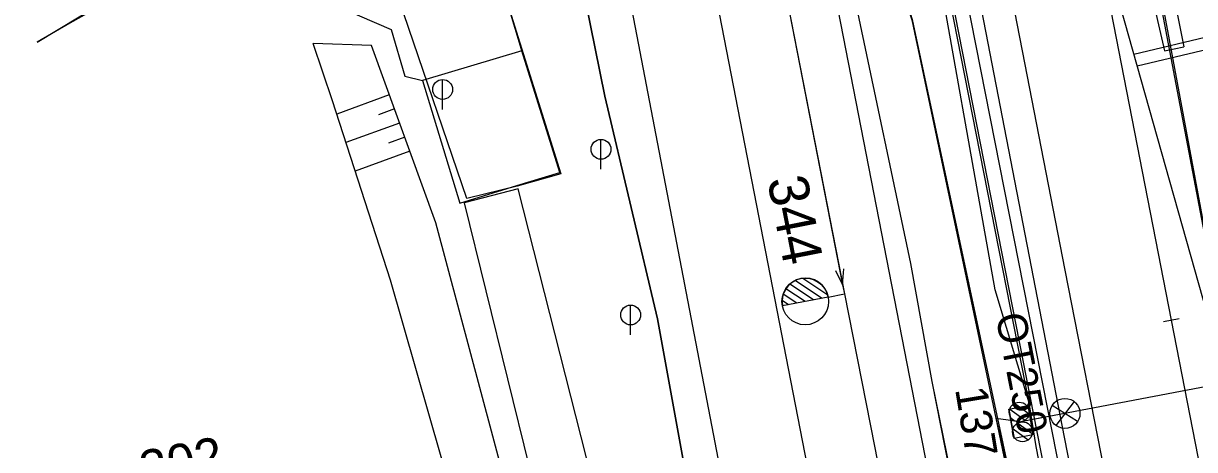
# Model space of a CAD drawing. Extents: x -545846 to -545044, y -1122650 to -1119108.
# Drawn here: x -545725.3 to -545666.5, y -1119438 to -1119416.7 of the extents above; entities that cross this region are included whole.
import ezdxf

# ---------------------------------------------------------------- set-up
doc = ezdxf.new("R2010")
doc.units = 0
for name, color, linetype in [('osvětlené plochy-hodnota-obrys', 7, 'Continuous'), ('so180602', 7, 'Continuous'), ('Vrstva 1', 7, 'Continuous'), ('Vrstva 1 - Koleje', 7, 'Continuous'), ('Vrstva 11 - Trakce', 7, 'Continuous'), ('Vrstva 12 - Trakce zaklady', 7, 'Continuous'), ('Vrstva 16', 7, 'Continuous'), ('Vrstva 2 - Vyhybky', 7, 'Continuous'), ('Vrstva 25', 7, 'Continuous'), ('Vrstva 26', 7, 'Continuous'), ('Vrstva 28 - zabzar', 7, 'Continuous'), ('Vrstva 31', 7, 'Continuous'), ('Vrstva 32', 7, 'Continuous'), ('Vrstva 4 - Teren - stezky - prechody - plochy', 7, 'Continuous'), ('Vrstva 43', 7, 'Continuous'), ('Vrstva 44', 7, 'Continuous'), ('Vrstva 48', 7, 'Continuous'), ('Vrstva 49', 7, 'Continuous'), ('Vrstva 51', 7, 'Continuous'), ('Vrstva 62', 7, 'Continuous'), ('Vrstva 7 - Namezniky-vystroj', 7, 'Continuous')]:
    doc.layers.add(name, color=color, linetype=linetype)

msp = doc.modelspace()

# ---------------------------------------------------------------- linework, layer by layer
at = {"layer": 'osvětlené plochy-hodnota-obrys'}
for points in [[(-545664.282, -1119515.639), (-545680.447, -1119467.233), (-545736.202, -1119180.74), (-545730.573, -1119179.645)], [(-545730.573, -1119179.645), (-545675.345, -1119462.605), (-545660.82, -1119505.941)], [(-545716.386, -1119223.717), (-545705.994, -1119221.66), (-545669.439, -1119408.759), (-545659.4, -1119462.635), (-545647.69, -1119521.347), (-545640.519, -1119558.729), (-545633.585, -1119589.698), (-545629.517, -1119613.814), (-545623.042, -1119645.057), (-545619.034, -1119667.556), (-545607.519, -1119727.517)], [(-545610.895, -1119760.665), (-545622.836, -1119699.488), (-545637.26, -1119626.872), (-545653.542, -1119543.449), (-545716.386, -1119223.717)]]:
    msp.add_lwpolyline(points, dxfattribs=at)
at = {"layer": 'Vrstva 1'}
msp.add_lwpolyline([(-545684.113, -1119430.211), (-545684.113, -1119430.211), (-545682.598, -1119437.849), (-545679.241, -1119455.056), (-545679.007, -1119456.293), (-545677.202, -1119465.493), (-545674.031, -1119481.718), (-545673.813, -1119482.835)], dxfattribs=at)
at = {"layer": 'Vrstva 1 - Koleje'}
for points in [[(-545683.274, -1119376.56), (-545681.242, -1119386.97), (-545679.47, -1119396.069), (-545677.244, -1119407.477), (-545675.184, -1119418.032), (-545673.045, -1119429.027), (-545670.931, -1119439.856), (-545669.293, -1119448.281), (-545667.274, -1119458.644), (-545665.203, -1119469.256), (-545663.032, -1119480.361), (-545661.358, -1119488.941), (-545659.379, -1119499.086)], [(-545675.912, -1119389.513), (-545675.759, -1119390.298), (-545671.927, -1119409.919), (-545665.915, -1119431.178), (-545662.323, -1119443.901), (-545656.357, -1119464.982), (-545652.53, -1119484.609), (-545652.377, -1119485.394)], [(-545675.912, -1119389.513), (-545675.759, -1119390.298), (-545674.983, -1119394.269), (-545671.927, -1119409.919), (-545667.706, -1119431.538), (-545665.572, -1119442.504), (-545664.599, -1119447.508), (-545663.149, -1119454.944), (-545661.077, -1119465.581), (-545659.119, -1119475.61), (-545657.219, -1119485.395), (-545655.182, -1119495.829), (-545653.541, -1119504.242), (-545653.037, -1119506.841)], [(-545692.046, -1119399.195), (-545687.238, -1119414.22), (-545684.201, -1119429.76), (-545684.113, -1119430.211)], [(-545690.242, -1119398.846), (-545687.238, -1119414.22), (-545684.201, -1119429.76), (-545684.113, -1119430.211)]]:
    msp.add_lwpolyline(points, dxfattribs=at)
at = {"layer": 'Vrstva 11 - Trakce'}
for p, q in [((-545658.64, -1119433.48), (-545675.255, -1119436.637)), ((-545675.568, -1119435.702), (-545674.843, -1119436.223)), ((-545675.809, -1119435.991), (-545675.039, -1119436.545)), ((-545675.648, -1119436.982), (-545674.88, -1119437.533)), ((-545675.409, -1119436.692), (-545674.682, -1119437.214))]:
    msp.add_line(p, q, dxfattribs=at)
for centre in [(-545675.336, -1119436.144), (-545675.174, -1119437.13)]:
    msp.add_circle(centre, 0.5, dxfattribs=at)
at = {"layer": 'Vrstva 12 - Trakce zaklady'}
for p, q in [((-545675.851, -1119435.995), (-545674.901, -1119435.805)), ((-545674.659, -1119437.284), (-545675.588, -1119437.472))]:
    msp.add_line(p, q, dxfattribs=at)
for points in [[(-545674.901, -1119435.805), (-545674.659, -1119437.284), (-545675.588, -1119437.472), (-545675.851, -1119435.995), (-545674.901, -1119435.805)], [(-545674.901, -1119435.805), (-545674.901, -1119435.805), (-545674.659, -1119437.284), (-545674.659, -1119437.284)], [(-545675.851, -1119435.995), (-545675.851, -1119435.995), (-545675.588, -1119437.472), (-545675.588, -1119437.472)]]:
    msp.add_lwpolyline(points, dxfattribs=at)
at = {"layer": 'Vrstva 16'}
msp.add_lwpolyline([(-545703.415, -1119425.676), (-545700.55, -1119424.774), (-545698.396, -1119424.127), (-545700.3, -1119418.033), (-545705.283, -1119419.518)], close=True, dxfattribs=at)
at = {"layer": 'Vrstva 2 - Vyhybky'}
for p, q in [((-545685.67, -1119430.519), (-545686.849, -1119429.726)), ((-545685.254, -1119430.437), (-545686.581, -1119429.545)), ((-545684.944, -1119430.284), (-545686.204, -1119429.437)), ((-545684.92, -1119430.372), (-545687.218, -1119430.822)), ((-545686.503, -1119430.681), (-545687.177, -1119430.228)), ((-545686.087, -1119430.6), (-545687.046, -1119429.955)), ((-545684.921, -1119430.371), (-545684.92, -1119430.372)), ((-545684.92, -1119430.372), (-545684.113, -1119430.211)), ((-545686.92, -1119430.763), (-545687.236, -1119430.55)), ((-545667.313, -1119431.461), (-545668.099, -1119431.615))]:
    msp.add_line(p, q, dxfattribs=at)
for points in [[(-545675.912, -1119389.513), (-545675.759, -1119390.298), (-545671.927, -1119409.919), (-545667.706, -1119431.538)], [(-545690.242, -1119398.846), (-545687.238, -1119414.22), (-545684.113, -1119430.211)], [(-545671.927, -1119409.919), (-545665.915, -1119431.178)], [(-545684.552, -1119429.041), (-545684.201, -1119429.76), (-545684.146, -1119428.962)]]:
    msp.add_lwpolyline(points, dxfattribs=at)
msp.add_circle((-545686.076, -1119430.597), 1.17, dxfattribs=at)
msp.add_arc((-545686.069, -1119430.597), 1.171, 11.11394, 191.07479, dxfattribs=at)
at = {"layer": 'Vrstva 25'}
for p, q in [((-545672.404, -1119436.609), (-545673.688, -1119435.818)), ((-545672.583, -1119435.61), (-545673.496, -1119436.809)), ((-545673.783, -1119436.35), (-545675.255, -1119436.637))]:
    msp.add_line(p, q, dxfattribs=at)
msp.add_circle((-545673.042, -1119436.208), 0.754, dxfattribs=at)
at = {"layer": 'Vrstva 26'}
for points in [[(-545687.063, -1119385.421), (-545684.343, -1119398.043), (-545682.972, -1119406.266), (-545682.725, -1119408.63), (-545682.477, -1119411.005), (-545680.726, -1119416.47), (-545676.513, -1119436.442), (-545675.693, -1119440.376), (-545675.368, -1119441.242), (-545685.239, -1119443.159), (-545691.11, -1119444.524)], [(-545680.794, -1119490.021), (-545681.126, -1119488.142), (-545685.254, -1119471.698), (-545685.659, -1119470.078), (-545688.379, -1119459.015), (-545691.11, -1119444.524), (-545693.485, -1119431.472), (-545696.136, -1119420.308), (-545697.84, -1119411.888), (-545699.458, -1119402.071), (-545701.735, -1119388.211)], [(-545676.513, -1119436.442), (-545675.89, -1119436.534), (-545675.255, -1119436.637)]]:
    msp.add_lwpolyline(points, dxfattribs=at)
at = {"layer": 'Vrstva 28 - zabzar'}
msp.add_lwpolyline([(-545676.93, -1119448.23), (-545679.71, -1119434.6), (-545680.78, -1119428.7), (-545683.44, -1119416.1), (-545684.36, -1119411.01), (-545685.82, -1119403.23), (-545686.73, -1119397.61), (-545688.43, -1119388.64), (-545688.72, -1119387.52), (-545689.13, -1119385.55), (-545689.22, -1119385)], dxfattribs=at)
at = {"layer": 'Vrstva 31'}
for points in [[(-545677.97, -1119443.43), (-545679.71, -1119434.6), (-545680.78, -1119428.7), (-545683.44, -1119416.1), (-545684.36, -1119411.01), (-545685.82, -1119403.23), (-545686.73, -1119397.61), (-545689.13, -1119385.55), (-545689.22, -1119385), (-545692.02, -1119370.12)], [(-545675.08, -1119380.973), (-545677.404, -1119381.86), (-545678.81, -1119382.38), (-545682.029, -1119382.937), (-545685.653, -1119383.563), (-545686.29, -1119382.94), (-545686.991, -1119385.539), (-545684.322, -1119398.039), (-545682.95, -1119406.261), (-545682.441, -1119410.994), (-545680.712, -1119416.465), (-545675.599, -1119440.373), (-545674.73, -1119441.437), (-545675.364, -1119441.292), (-545685.239, -1119443.209), (-545690.839, -1119444.56)], [(-545686.8, -1119383.83), (-545687.063, -1119385.421), (-545684.343, -1119398.043), (-545682.95, -1119406.261), (-545682.477, -1119411.005), (-545680.726, -1119416.47), (-545676.513, -1119436.442), (-545675.599, -1119440.373), (-545674.73, -1119441.437), (-545674.246, -1119445.902), (-545673.636, -1119447.545)], [(-545698.546, -1119386.715), (-545701.735, -1119388.211), (-545697.84, -1119411.888), (-545696.136, -1119420.308), (-545693.485, -1119431.472), (-545691.11, -1119444.524), (-545688.379, -1119459.015), (-545685.254, -1119471.698), (-545681.126, -1119488.142), (-545680.197, -1119492.738)]]:
    msp.add_lwpolyline(points, dxfattribs=at)
at = {"layer": 'Vrstva 32'}
msp.add_lwpolyline([(-545681.68, -1119491.62), (-545683.99, -1119485.87), (-545685.98, -1119481.96), (-545687.53, -1119476.16), (-545688.66, -1119471.01), (-545689.78, -1119464.16), (-545689.5, -1119458.09), (-545688.39, -1119454.35), (-545688.08, -1119454.15), (-545684.37, -1119450.24), (-545683.81, -1119449.95), (-545681.81, -1119449.43), (-545678.89, -1119448.97), (-545677.49, -1119448.61), (-545676.93, -1119448.23), (-545679.71, -1119434.6), (-545680.78, -1119428.7), (-545683.44, -1119416.1), (-545684.36, -1119411.01), (-545685.82, -1119403.23), (-545686.73, -1119397.61), (-545689.13, -1119385.55), (-545692.02, -1119370.12)], dxfattribs=at)
at = {"layer": 'Vrstva 4 - Teren - stezky - prechody - plochy'}
for points in [[(-545706.355, -1119218.803), (-545707.51, -1119218.932), (-545702.452, -1119245.262), (-545692.085, -1119298.133), (-545681.28, -1119353.378), (-545672.8, -1119397.126), (-545671.145, -1119404.595), (-545668.049, -1119418.039), (-545667.069, -1119417.83)], [(-545706.355, -1119218.803), (-545705.856, -1119218.828), (-545700.854, -1119244.947), (-545690.54, -1119297.817), (-545679.814, -1119352.936), (-545671.301, -1119396.597), (-545667.069, -1119417.83)], [(-545663.732, -1119493.482), (-545662.217, -1119493.136), (-545662.27, -1119492.38), (-545664.76, -1119479.724), (-545673.059, -1119437.391), (-545683.638, -1119382.878), (-545688.896, -1119355.974), (-545694.44, -1119327.554), (-545697.827, -1119310.185), (-545704.93, -1119274.138), (-545706.059, -1119274.463)], [(-545663.732, -1119493.482), (-545663.86, -1119492.962), (-545666.439, -1119479.174), (-545674.481, -1119437.861), (-545674.838, -1119435.68), (-545679.752, -1119410.669), (-545685.159, -1119383.219), (-545690.428, -1119356.383), (-545695.755, -1119327.999), (-545699.195, -1119310.645), (-545701.333, -1119300.523), (-545702.296, -1119295.62), (-545704.229, -1119285.397), (-545706.059, -1119274.463)], [(-545674.838, -1119435.68), (-545676.549, -1119430.017), (-545679.882, -1119411.316), (-545685.521, -1119383.317), (-545690.583, -1119356.379), (-545695.903, -1119329.098), (-545699.555, -1119310.884), (-545701.333, -1119300.523)], [(-545674.838, -1119435.68), (-545679.752, -1119410.669), (-545685.159, -1119383.219), (-545690.428, -1119356.383), (-545695.755, -1119327.999), (-545699.195, -1119310.645), (-545701.333, -1119300.523)]]:
    msp.add_lwpolyline(points, dxfattribs=at)
at = {"layer": 'Vrstva 43'}
for p, q in [((-545704.276, -1119420.967), (-545704.276, -1119419.469)), ((-545696.328, -1119423.967), (-545696.328, -1119422.469)), ((-545694.84, -1119432.273), (-545694.84, -1119430.775))]:
    msp.add_line(p, q, dxfattribs=at)
for centre in [(-545704.276, -1119419.967), (-545696.328, -1119422.967), (-545694.84, -1119431.273)]:
    msp.add_circle(centre, 0.498, dxfattribs=at)
at = {"layer": 'Vrstva 44'}
for points in [[(-545698.387, -1119332.167), (-545688.892, -1119380.643), (-545688.773, -1119381.07), (-545688.658, -1119381.436), (-545684.204, -1119404.98), (-545684.3, -1119405.214), (-545684.473, -1119405.424), (-545695.821, -1119407.408), (-545696.222, -1119407.647), (-545696.303, -1119408.062), (-545686.856, -1119457.258), (-545686.828, -1119457.471), (-545686.717, -1119457.756), (-545678.249, -1119507.566)], [(-545659.224, -1119462.954), (-545669.377, -1119409.578), (-545676.105, -1119375.826)], [(-545668.174, -1119464.967), (-545678.695, -1119411.658), (-545685.683, -1119377.701), (-545685.693, -1119377.451)]]:
    msp.add_lwpolyline(points, dxfattribs=at)
at = {"layer": 'Vrstva 48'}
for p, q in [((-545706.952, -1119420.241), (-545709.592, -1119421.204)), ((-545706.695, -1119420.945), (-545707.495, -1119421.237)), ((-545706.438, -1119421.65), (-545709.129, -1119422.631)), ((-545706.181, -1119422.354), (-545706.996, -1119422.652)), ((-545705.924, -1119423.059), (-545708.666, -1119424.059))]:
    msp.add_line(p, q, dxfattribs=at)
at = {"layer": 'Vrstva 49'}
for points in [[(-545682.12, -1119531.061), (-545685.034, -1119518.688), (-545687.449, -1119508.219), (-545690.437, -1119497.046), (-545693.269, -1119485.17), (-545694.097, -1119482.564), (-545695.238, -1119478.707), (-545696.352, -1119474.573), (-545696.62, -1119474.508), (-545697.444, -1119469.014), (-545700.602, -1119456.611), (-545703.048, -1119442.937), (-545706.889, -1119429.536), (-545709.808, -1119420.538), (-545710.768, -1119417.661)], [(-545676.868, -1119531.147), (-545679.56, -1119516.912), (-545680.639, -1119507.712), (-545685.33, -1119494.543), (-545686.774, -1119486.935), (-545691.429, -1119484.475), (-545691.514, -1119481.605), (-545690.305, -1119477.101), (-545691.48, -1119476.304), (-545694.464, -1119475.472), (-545694.413, -1119473.018), (-545694.567, -1119472.933), (-545696.943, -1119458.566), (-545698.662, -1119449.742), (-545701.178, -1119439.542), (-545704.615, -1119426.648), (-545707.854, -1119417.767), (-545710.768, -1119417.661)]]:
    msp.add_lwpolyline(points, dxfattribs=at)
at = {"layer": 'Vrstva 51'}
for points in [[(-545700.3, -1119418.033), (-545700.411, -1119417.629), (-545703.017, -1119409.041), (-545704.922, -1119403.219), (-545708.477, -1119391.705), (-545712.92, -1119377.245), (-545717.337, -1119363.013), (-545721.642, -1119348.807), (-545727.546, -1119329.758), (-545731.704, -1119316.891), (-545736.031, -1119302.559), (-545739.655, -1119290.958), (-545742.921, -1119280.287), (-545744.235, -1119276.471)], [(-545724.633, -1119417.592), (-545721.462, -1119415.694), (-545717.018, -1119413.032), (-545712.365, -1119414.569), (-545706.852, -1119416.961), (-545706.177, -1119419.299), (-545705.283, -1119419.518)], [(-545700.486, -1119424.952), (-545703.203, -1119425.654), (-545698.84, -1119443.295), (-545695.243, -1119459.09), (-545693.492, -1119465.904), (-545693.089, -1119470.496), (-545687.785, -1119477.251), (-545686.835, -1119478.755), (-545681.263, -1119488.831), (-545678.977, -1119497.29), (-545676.424, -1119511.559), (-545674.568, -1119521.475), (-545673.01, -1119532.044), (-545666.562, -1119530.295)], [(-545666.562, -1119530.295), (-545669.427, -1119521.482), (-545674.009, -1119510.042), (-545676.099, -1119497.534), (-545678.798, -1119486.06), (-545683.97, -1119477.568), (-545690.144, -1119466.972), (-545692.246, -1119458.396), (-545695.995, -1119442.587), (-545700.486, -1119424.952)]]:
    msp.add_lwpolyline(points, dxfattribs=at)
at = {"layer": 'Vrstva 62'}
msp.add_lwpolyline([(-545724.011, -1119341.044), (-545706.497, -1119398.181), (-545698.346, -1119424.203), (-545700.534, -1119424.819), (-545703.062, -1119425.435), (-545706.223, -1119416.182), (-545714.307, -1119413.608), (-545716.671, -1119413.504), (-545718.977, -1119414.396), (-545722.991, -1119416.651), (-545724.633, -1119417.59)], dxfattribs=at)
at = {"layer": 'Vrstva 7 - Namezniky-vystroj'}
for p, q in [((-545669.584, -1119418.204), (-545665.656, -1119417.268)), ((-545669.421, -1119418.782), (-545665.541, -1119417.857))]:
    msp.add_line(p, q, dxfattribs=at)

# ---------------------------------------------------------------- texts
at = {"layer": 'so180602'}
msp.add_text('302', height=1.875, rotation=10.99553, dxfattribs=at).set_placement((-545719.271, -1119439.98))
at = {"layer": 'Vrstva 11 - Trakce'}
msp.add_text('137', height=1.6, rotation=279.29262, dxfattribs=at).set_placement((-545678.558, -1119434.988))
at = {"layer": 'Vrstva 2 - Vyhybky'}
msp.add_text('344', height=2, rotation=281.09437, dxfattribs=at).set_placement((-545687.99, -1119424.489))
at = {"layer": 'Vrstva 25'}
msp.add_text('OT250', height=1.5, rotation=281.04616, dxfattribs=at).set_placement((-545676.529, -1119431.315))

doc.saveas('drawing.dxf')
